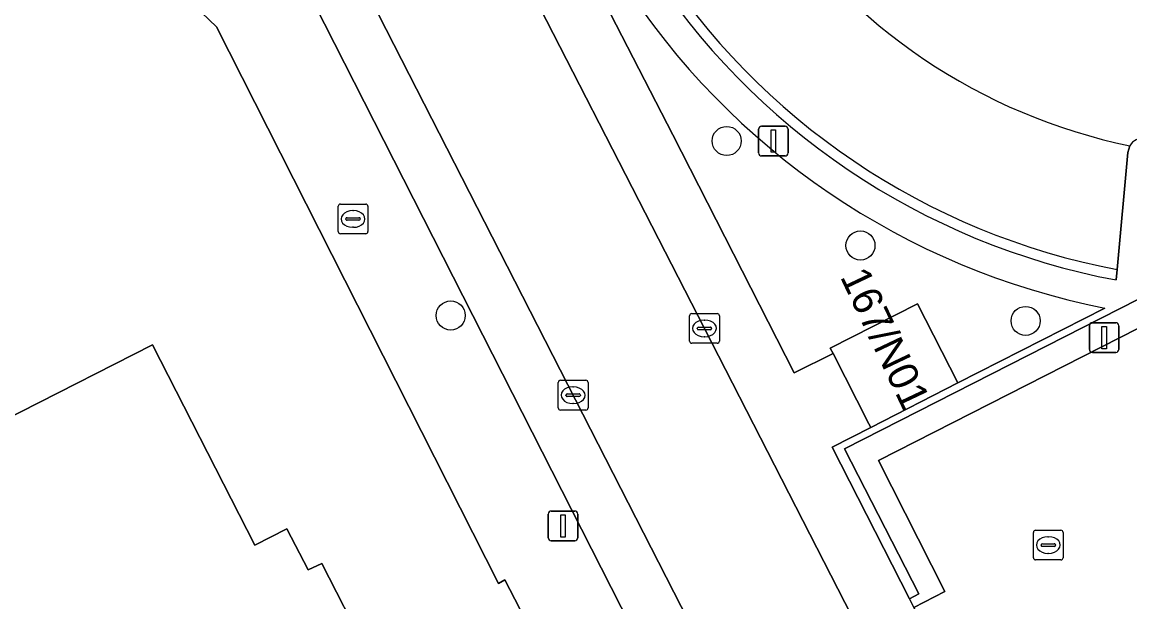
# Model space of a CAD drawing. Extents: x 158835 to 160077, y 386387 to 387778.
# Drawn here: x 159511.81 to 159549.06, y 386874.1 to 386893.61 of the extents above; entities that cross this region are included whole.
import ezdxf

# ---------------------------------------------------------------- set-up
doc = ezdxf.new("R2010")
doc.units = 0
for name, color, linetype in [('IMGEO_Boom', 7, 'Continuous'), ('IMGEO_Brandkraan', 7, 'Continuous'), ('IMGEO_Erf', 7, 'Continuous'), ('IMGEO_Groenvoorziening', 7, 'Continuous'), ('IMGEO_Haag', 7, 'Continuous'), ('IMGEO_Kolk', 7, 'Continuous'), ('IMGEO_Lichtmast', 7, 'Continuous'), ('IMGEO_Pand', 7, 'Continuous'), ('IMGEO_Pand_nummerreeks', 7, 'Continuous'), ('IMGEO_Parkeervlak_open', 7, 'Continuous'), ('IMGEO_Rijbaan_lokaal_open', 7, 'Continuous'), ('IMGEO_Voetpad_open', 7, 'Continuous')]:
    doc.layers.add(name, color=color, linetype=linetype)

msp = doc.modelspace()

# ---------------------------------------------------------------- linework, layer by layer
at = {"layer": 'IMGEO_Boom'}
for centre in [(159535.502, 386889.611), (159539.998, 386886.094), (159526.222, 386883.739), (159545.552, 386883.557)]:
    msp.add_circle(centre, 0.489, dxfattribs=at)
at = {"layer": 'IMGEO_Brandkraan'}
for p, q in [((159522.512, 386887.487), (159523.364, 386887.487)), ((159522.437, 386886.561), (159522.437, 386887.413)), ((159522.925, 386887.267), (159522.95, 386887.267)), ((159523.438, 386887.413), (159523.438, 386886.561)), ((159522.696, 386886.981), (159522.696, 386886.993)), ((159523.134, 386886.944), (159522.736, 386886.944)), ((159522.739, 386887.03), (159523.137, 386887.03)), ((159522.948, 386886.707), (159522.923, 386886.707)), ((159523.18, 386886.993), (159523.18, 386886.981)), ((159523.364, 386886.487), (159522.512, 386886.487))]:
    msp.add_line(p, q, dxfattribs=at)
for points in [[(159522.512, 386887.487), (159523.364, 386887.487)], [(159522.437, 386886.561), (159522.437, 386887.413)], [(159523.438, 386887.413), (159523.438, 386886.561)], [(159523.364, 386886.487), (159522.512, 386886.487)]]:
    msp.add_lwpolyline(points, dxfattribs=at)
for centre, radius, start, end in [((159522.514, 386887.411), 0.0765, 91.552, 178.448), ((159522.514, 386887.411), 0.0765, 91.552, 178.448), ((159523.362, 386887.411), 0.0765, 1.552, 88.448), ((159523.362, 386887.411), 0.0765, 1.552, 88.448), ((159522.736, 386886.99), 0.0403, 85.8775, 175.7526), ((159522.733, 386886.98), 0.0366, 178.938, 274.7102), ((159523.137, 386886.987), 0.043, 264.8664, 352.4533), ((159523.141, 386886.992), 0.0386, 1.7309, 96.639), ((159522.514, 386886.563), 0.0765, 181.552, 268.448), ((159522.514, 386886.563), 0.0765, 181.552, 268.448), ((159523.362, 386886.563), 0.0765, 271.552, 358.448), ((159523.362, 386886.563), 0.0765, 271.552, 358.448)]:
    msp.add_arc(centre, radius, start, end, dxfattribs=at)
for centre, major_axis, ratio, start_param, end_param in [((159522.924, 386886.987), (-0.387, 0.002), 0.722429, 4.712389, 7.853982), ((159522.949, 386886.987), (-0.39, 0.002), 0.717154, 1.570796, 4.712389)]:
    msp.add_ellipse(centre, major_axis=major_axis, ratio=ratio, start_param=start_param, end_param=end_param, dxfattribs=at)
at = {"layer": 'IMGEO_Erf'}
for points in [[(159531.993, 386866.849), (159532.135, 386866.922), (159528.036, 386874.843), (159527.829, 386874.725), (159518.35, 386893.451), (159514.326, 386897.305), (159514.409, 386897.495), (159503.161, 386902.757), (159496.898, 386905.688), (159488.786, 386909.483), (159486.143, 386908.598), (159484.373, 386904.822), (159456.555, 386845.349)], [(159509.133, 386870.244), (159506.808, 386874.776), (159510.004, 386876.415), (159508.712, 386878.935), (159511.741, 386880.481), (159516.194, 386882.754), (159519.637, 386876.01), (159520.713, 386876.565), (159521.425, 386875.183), (159521.884, 386875.393), (159523.383, 386872.474)]]:
    msp.add_lwpolyline(points, dxfattribs=at)
at = {"layer": 'IMGEO_Groenvoorziening'}
for points in [[(159548.216, 386883.99), (159543.277, 386881.472), (159540.343, 386879.976), (159539.044, 386879.314), (159541.646, 386874.21), (159541.958, 386874.369), (159539.468, 386879.251), (159582.638, 386901.261), (159586.259, 386903.108), (159589.32, 386898.272), (159590.658, 386899.12), (159591.231, 386898.502), (159591.595, 386898.846), (159591.189, 386899.275), (159589.978, 386900.641), (159588.968, 386900.119), (159587.179, 386903.584), (159587.943, 386903.979), (159587.392, 386905.045), (159567.178, 386894.836), (159567.05, 386894.705)], [(159529.104, 386898.733), (159533.69, 386889.814), (159537.77, 386881.813), (159539.076, 386882.462), (159538.986, 386882.638), (159541.919, 386884.134), (159543.277, 386881.472), (159548.216, 386883.99)], [(159549.057, 386889.45), (159548.993, 386889.224), (159548.634, 386885.284), (159548.602, 386884.934)], [(159548.602, 386884.934), (159548.634, 386885.284)]]:
    msp.add_lwpolyline(points, dxfattribs=at)
msp.add_lwpolyline([(159586.259, 386903.108), (159582.638, 386901.261), (159539.468, 386879.251), (159541.958, 386874.369), (159541.646, 386874.21), (159541.799, 386873.911), (159542.833, 386874.449), (159540.609, 386878.86), (159583.035, 386900.482), (159585.527, 386895.594), (159591.231, 386898.502), (159590.658, 386899.12), (159589.32, 386898.272)], close=True, dxfattribs=at)
for centre, radius, start, end in [((159553.063, 386908.597), 23.729, 212.6281, 259.2437), ((159553.064, 386908.6), 24.083, 212.6392, 259.3228), ((159553.064, 386908.6), 24.083, 212.6392, 259.3228), ((159553.061, 386908.594), 25.077, 212.6481, 258.8608), ((159553.061, 386908.594), 25.077, 212.6481, 258.8608), ((159549.524, 386889.178), 0.54, 86.1242, 149.7958)]:
    msp.add_arc(centre, radius, start, end, dxfattribs=at)
at = {"layer": 'IMGEO_Haag'}
for points in [[(159548.216, 386883.99), (159543.277, 386881.472), (159540.343, 386879.976), (159539.044, 386879.314), (159541.646, 386874.21), (159541.958, 386874.369), (159539.468, 386879.251), (159582.638, 386901.261), (159586.259, 386903.108), (159589.32, 386898.272), (159590.658, 386899.12), (159591.231, 386898.502), (159591.595, 386898.846), (159591.189, 386899.275), (159589.978, 386900.641), (159588.968, 386900.119), (159587.179, 386903.584), (159587.943, 386903.979), (159587.392, 386905.045), (159567.178, 386894.836), (159567.05, 386894.705)], [(159549.057, 386889.45), (159548.993, 386889.224), (159548.634, 386885.284), (159548.602, 386884.934)]]:
    msp.add_lwpolyline(points, dxfattribs=at)
for centre, radius, start, end in [((159553.064, 386908.6), 24.083, 212.6392, 259.3228), ((159553.061, 386908.594), 25.077, 212.6481, 258.8608), ((159549.524, 386889.178), 0.54, 86.1242, 149.7958)]:
    msp.add_arc(centre, radius, start, end, dxfattribs=at)
at = {"layer": 'IMGEO_Kolk'}
for p, q in [((159534.253, 386882.879), (159534.253, 386883.731)), ((159534.328, 386883.805), (159535.18, 386883.805)), ((159535.254, 386883.731), (159535.254, 386882.879)), ((159534.741, 386883.585), (159534.766, 386883.585)), ((159534.512, 386883.299), (159534.512, 386883.311)), ((159534.95, 386883.262), (159534.552, 386883.262)), ((159534.555, 386883.348), (159534.953, 386883.348)), ((159534.764, 386883.025), (159534.739, 386883.025)), ((159534.996, 386883.311), (159534.996, 386883.299)), ((159535.18, 386882.805), (159534.328, 386882.805)), ((159529.913, 386881.558), (159530.765, 386881.558)), ((159529.838, 386880.632), (159529.838, 386881.484)), ((159530.326, 386881.338), (159530.351, 386881.338)), ((159530.839, 386881.484), (159530.839, 386880.632)), ((159530.097, 386881.052), (159530.097, 386881.064)), ((159530.535, 386881.015), (159530.137, 386881.015)), ((159530.14, 386881.101), (159530.538, 386881.101)), ((159530.349, 386880.778), (159530.324, 386880.778)), ((159530.581, 386881.064), (159530.581, 386881.052)), ((159530.765, 386880.558), (159529.913, 386880.558)), ((159545.814, 386875.589), (159545.814, 386876.441)), ((159545.889, 386876.515), (159546.741, 386876.515)), ((159546.302, 386876.295), (159546.327, 386876.295)), ((159546.815, 386876.441), (159546.815, 386875.589)), ((159546.073, 386876.009), (159546.073, 386876.021)), ((159546.511, 386875.972), (159546.113, 386875.972)), ((159546.116, 386876.058), (159546.514, 386876.058)), ((159546.557, 386876.021), (159546.557, 386876.009)), ((159546.325, 386875.735), (159546.3, 386875.735)), ((159546.741, 386875.515), (159545.889, 386875.515))]:
    msp.add_line(p, q, dxfattribs=at)
for points in [[(159534.253, 386882.879), (159534.253, 386883.731)], [(159534.328, 386883.805), (159535.18, 386883.805)], [(159535.254, 386883.731), (159535.254, 386882.879)], [(159535.18, 386882.805), (159534.328, 386882.805)], [(159529.913, 386881.558), (159530.765, 386881.558)], [(159529.838, 386880.632), (159529.838, 386881.484)], [(159530.839, 386881.484), (159530.839, 386880.632)], [(159530.765, 386880.558), (159529.913, 386880.558)], [(159545.814, 386875.589), (159545.814, 386876.441)], [(159545.889, 386876.515), (159546.741, 386876.515)], [(159546.815, 386876.441), (159546.815, 386875.589)], [(159546.741, 386875.515), (159545.889, 386875.515)]]:
    msp.add_lwpolyline(points, dxfattribs=at)
for centre, radius, start, end in [((159534.33, 386883.729), 0.0765, 91.552, 178.448), ((159534.33, 386883.729), 0.0765, 91.552, 178.448), ((159535.178, 386883.729), 0.0765, 1.552, 88.448), ((159535.178, 386883.729), 0.0765, 1.552, 88.448), ((159534.552, 386883.308), 0.0403, 85.8775, 175.7526), ((159534.549, 386883.298), 0.0366, 178.938, 274.7102), ((159534.953, 386883.305), 0.043, 264.8664, 352.4533), ((159534.957, 386883.31), 0.0386, 1.7309, 96.639), ((159534.33, 386882.881), 0.0765, 181.552, 268.448), ((159534.33, 386882.881), 0.0765, 181.552, 268.448), ((159535.178, 386882.881), 0.0765, 271.552, 358.448), ((159535.178, 386882.881), 0.0765, 271.552, 358.448), ((159529.915, 386881.482), 0.0765, 91.552, 178.448), ((159529.915, 386881.482), 0.0765, 91.552, 178.448), ((159530.763, 386881.482), 0.0765, 1.552, 88.448), ((159530.763, 386881.482), 0.0765, 1.552, 88.448), ((159530.137, 386881.061), 0.0403, 85.8775, 175.7526), ((159530.134, 386881.051), 0.0366, 178.938, 274.7102), ((159530.538, 386881.058), 0.043, 264.8664, 352.4533), ((159530.542, 386881.063), 0.0386, 1.7309, 96.639), ((159529.915, 386880.634), 0.0765, 181.552, 268.448), ((159529.915, 386880.634), 0.0765, 181.552, 268.448), ((159530.763, 386880.634), 0.0765, 271.552, 358.448), ((159530.763, 386880.634), 0.0765, 271.552, 358.448), ((159545.891, 386876.439), 0.0765, 91.552, 178.448), ((159545.891, 386876.439), 0.0765, 91.552, 178.448), ((159546.739, 386876.439), 0.0765, 1.552, 88.448), ((159546.739, 386876.439), 0.0765, 1.552, 88.448), ((159546.113, 386876.018), 0.0403, 85.8775, 175.7526), ((159546.11, 386876.008), 0.0366, 178.938, 274.7102), ((159546.514, 386876.015), 0.043, 264.8664, 352.4533), ((159546.518, 386876.02), 0.0386, 1.7309, 96.639), ((159545.891, 386875.591), 0.0765, 181.552, 268.448), ((159545.891, 386875.591), 0.0765, 181.552, 268.448), ((159546.739, 386875.591), 0.0765, 271.552, 358.448), ((159546.739, 386875.591), 0.0765, 271.552, 358.448)]:
    msp.add_arc(centre, radius, start, end, dxfattribs=at)
for centre, major_axis, ratio, start_param, end_param in [((159534.74, 386883.305), (-0.387, 0.002), 0.722429, 4.712389, 7.853982), ((159534.765, 386883.305), (-0.39, 0.002), 0.717154, 1.570796, 4.712389), ((159530.325, 386881.058), (-0.387, 0.002), 0.722429, 4.712389, 7.853982), ((159530.35, 386881.058), (-0.39, 0.002), 0.717154, 1.570796, 4.712389), ((159546.301, 386876.015), (-0.387, 0.002), 0.722429, 4.712389, 7.853982), ((159546.326, 386876.015), (-0.39, 0.002), 0.717154, 1.570796, 4.712389)]:
    msp.add_ellipse(centre, major_axis=major_axis, ratio=ratio, start_param=start_param, end_param=end_param, dxfattribs=at)
at = {"layer": 'IMGEO_Lichtmast'}
for p, q in [((159536.675, 386890.107), (159537.465, 386890.107)), ((159537.465, 386890.107), (159536.675, 386890.107)), ((159536.575, 386889.207), (159536.575, 386890.007)), ((159536.575, 386890.007), (159536.575, 386889.207)), ((159537.565, 386890.007), (159537.565, 386889.207)), ((159537.565, 386889.207), (159537.565, 386890.007)), ((159537.465, 386889.107), (159536.675, 386889.107)), ((159536.675, 386889.107), (159537.465, 386889.107)), ((159547.697, 386882.595), (159547.697, 386883.395)), ((159547.697, 386883.395), (159547.697, 386882.595)), ((159547.797, 386883.495), (159548.587, 386883.495)), ((159548.587, 386883.495), (159547.797, 386883.495)), ((159548.687, 386883.395), (159548.687, 386882.595)), ((159548.687, 386882.595), (159548.687, 386883.395)), ((159548.587, 386882.495), (159547.797, 386882.495)), ((159547.797, 386882.495), (159548.587, 386882.495)), ((159529.504, 386876.26), (159529.504, 386877.06)), ((159529.504, 386877.06), (159529.504, 386876.26)), ((159529.604, 386877.16), (159530.394, 386877.16)), ((159530.394, 386877.16), (159529.604, 386877.16)), ((159530.494, 386877.06), (159530.494, 386876.26)), ((159530.494, 386876.26), (159530.494, 386877.06)), ((159530.394, 386876.16), (159529.604, 386876.16)), ((159529.604, 386876.16), (159530.394, 386876.16))]:
    msp.add_line(p, q, dxfattribs=at)
for points in [[(159536.995, 386889.982), (159537.145, 386889.982), (159537.145, 386889.232), (159536.995, 386889.232), (159536.995, 386889.982)], [(159548.117, 386883.37), (159548.267, 386883.37), (159548.267, 386882.62), (159548.117, 386882.62), (159548.117, 386883.37)], [(159529.924, 386877.035), (159530.074, 386877.035), (159530.074, 386876.285), (159529.924, 386876.285), (159529.924, 386877.035)]]:
    msp.add_lwpolyline(points, dxfattribs=at)
for centre, start, end in [((159536.675, 386890.007), 90, 180), ((159536.675, 386890.007), 90, 180), ((159537.465, 386890.007), 0, 90), ((159537.465, 386890.007), 360, 90), ((159536.675, 386889.207), 180, 270), ((159536.675, 386889.207), 180, 270), ((159537.465, 386889.207), 270, 0), ((159537.465, 386889.207), 270, 0), ((159547.797, 386883.395), 90, 180), ((159547.797, 386883.395), 90, 180), ((159548.587, 386883.395), 0, 90), ((159548.587, 386883.395), 360, 90), ((159547.797, 386882.595), 180, 270), ((159547.797, 386882.595), 180, 270), ((159548.587, 386882.595), 270, 0), ((159548.587, 386882.595), 270, 0), ((159529.604, 386877.06), 90, 180), ((159529.604, 386877.06), 90, 180), ((159530.394, 386877.06), 0, 90), ((159530.394, 386877.06), 360, 90), ((159529.604, 386876.26), 180, 270), ((159529.604, 386876.26), 180, 270), ((159530.394, 386876.26), 270, 0), ((159530.394, 386876.26), 270, 0)]:
    msp.add_arc(centre, 0.1, start, end, dxfattribs=at)
at = {"layer": 'IMGEO_Pand'}
msp.add_lwpolyline([(159541.919, 386884.134), (159538.986, 386882.638), (159539.076, 386882.462), (159540.284, 386880.093), (159540.343, 386879.976), (159543.277, 386881.472)], close=True, dxfattribs=at)
msp.add_lwpolyline([(159523.383, 386872.474), (159521.884, 386875.393), (159521.425, 386875.183), (159520.713, 386876.565), (159519.637, 386876.01), (159516.194, 386882.754), (159511.741, 386880.481), (159508.712, 386878.935), (159510.004, 386876.415), (159506.808, 386874.776), (159509.133, 386870.244)], dxfattribs=at)
at = {"layer": 'IMGEO_Parkeervlak_open'}
for points in [[(159516.806, 386901.858), (159516.33, 386902.081), (159515.565, 386900.449), (159515.601, 386900.432), (159516.07, 386900.215), (159516.688, 386899.855), (159517.636, 386899.208), (159518.522, 386898.478), (159519.339, 386897.672), (159520.081, 386896.796), (159520.742, 386895.858), (159521.316, 386894.864), (159532.614, 386872.622), (159534.232, 386873.445), (159522.787, 386895.853)], [(159548.634, 386885.284), (159548.993, 386889.224), (159549.057, 386889.45)]]:
    msp.add_lwpolyline(points, dxfattribs=at)
msp.add_lwpolyline([(159581.319, 386887.17), (159597.498, 386855.525), (159609.518, 386861.67), (159591.483, 386896.947), (159592.305, 386897.366), (159592.669, 386897.71), (159591.595, 386898.846), (159591.231, 386898.502), (159585.527, 386895.594), (159583.035, 386900.482), (159540.609, 386878.86), (159542.833, 386874.449), (159541.799, 386873.911), (159544.571, 386868.473), (159544.882, 386868.632), (159551.58, 386872.047), (159563.739, 386878.182)], close=True, dxfattribs=at)
for centre, radius, start, end in [((159552.965, 386908.413), 19.361, 213.6083, 258.3561), ((159553.063, 386908.597), 23.729, 212.6281, 259.2437)]:
    msp.add_arc(centre, radius, start, end, dxfattribs=at)
at = {"layer": 'IMGEO_Rijbaan_lokaal_open'}
for centre, radius, start, end in [((159552.965, 386908.413), 19.361, 213.6083, 258.3561), ((159549.524, 386889.178), 0.54, 86.1242, 149.7958)]:
    msp.add_arc(centre, radius, start, end, dxfattribs=at)
at = {"layer": 'IMGEO_Voetpad_open'}
for points in [[(159484.217, 386914.059), (159483.791, 386913.753), (159483.393, 386913.41), (159483.028, 386913.032), (159482.698, 386912.624), (159482.539, 386912.386), (159488.786, 386909.483), (159496.898, 386905.688), (159503.161, 386902.757), (159514.409, 386897.495), (159514.326, 386897.305), (159518.35, 386893.451), (159527.829, 386874.725), (159528.036, 386874.843), (159532.135, 386866.922)], [(159532.614, 386872.622), (159521.316, 386894.864), (159520.742, 386895.858), (159520.081, 386896.796), (159519.339, 386897.672), (159518.522, 386898.478), (159517.636, 386899.208), (159516.688, 386899.855), (159516.07, 386900.215), (159515.601, 386900.432), (159515.565, 386900.449), (159515.353, 386899.996), (159511.897, 386901.619), (159512.109, 386902.07), (159500, 386907.756)], [(159561.758, 386834.762), (159552.494, 386852.932), (159547.195, 386863.325), (159544.571, 386868.473), (159541.799, 386873.911), (159541.646, 386874.21), (159539.044, 386879.314), (159540.343, 386879.976), (159540.284, 386880.093), (159539.076, 386882.462), (159537.77, 386881.813), (159533.69, 386889.814), (159529.104, 386898.733)], [(159527.164, 386898.191), (159527.235, 386897.988), (159534.753, 386883.305), (159540.178, 386872.699), (159541.082, 386873.153), (159543.675, 386868.065), (159542.784, 386867.593), (159551.113, 386851.265), (159560.205, 386833.473), (159577.577, 386799.373), (159584.383, 386786.038), (159584.796, 386786.264), (159586.502, 386782.92), (159586.116, 386782.708), (159593.55, 386768.3), (159593.788, 386767.749), (159596.773, 386761.804)], [(159551.113, 386851.265), (159542.784, 386867.593), (159540.893, 386871.301), (159540.178, 386872.699), (159534.753, 386883.305), (159527.235, 386897.988), (159527.164, 386898.191)], [(159522.787, 386895.853), (159534.232, 386873.445)]]:
    msp.add_lwpolyline(points, dxfattribs=at)

# ---------------------------------------------------------------- texts
at = {"layer": 'IMGEO_Pand_nummerreeks'}
msp.add_text('167/N01', height=1, rotation=295.3777, dxfattribs=at).set_placement((159539.301, 386885.046))

doc.saveas('drawing.dxf')
